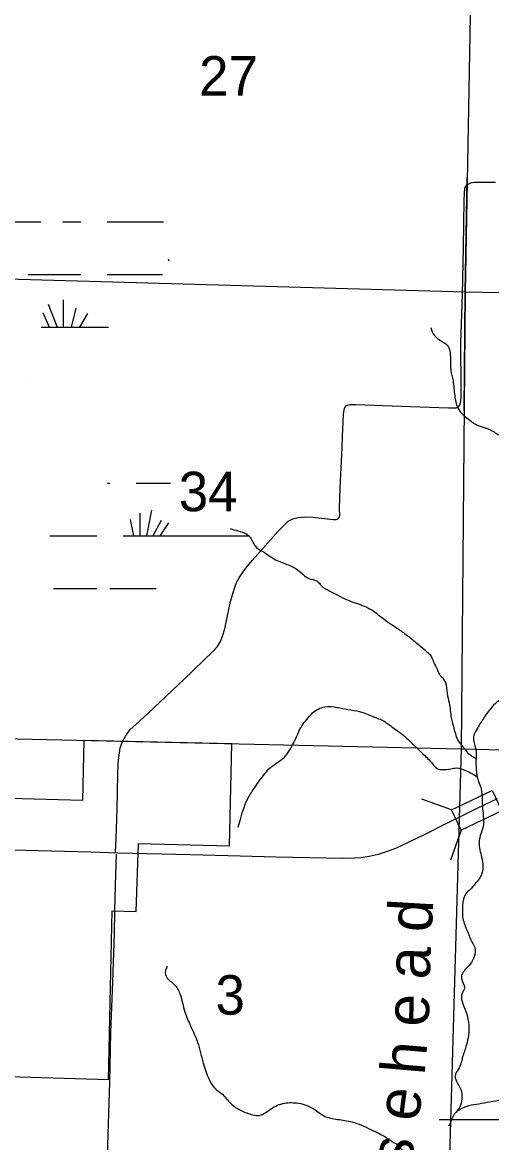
# Model space of a CAD drawing. Extents: x 1219626 to 1426462, y 456797 to 752399.
# Drawn here: x 1361043 to 1366390, y 715903 to 728662 of the extents above; entities that cross this region are included whole.
import ezdxf

# ---------------------------------------------------------------- set-up
doc = ezdxf.new("R2010")
doc.units = 0
for name, color, linetype in [('Bridges', 7, 'Continuous'), ('Connecting Roads', 7, 'Continuous'), ('Local Roads Improved', 7, 'Continuous'), ('Local Roads Paved', 7, 'Continuous'), ('Masks', 7, 'Continuous'), ('Narrow River Creek and Branch and Slough', 7, 'Continuous'), ('Narrow River Creek and Branch and Slough Text', 7, 'Continuous'), ('Section Lines', 7, 'Continuous'), ('Section Numbers', 7, 'Continuous'), ('State Routes Highway Center Lines', 7, 'Continuous'), ('Swamps', 7, 'Continuous')]:
    doc.layers.add(name, color=color, linetype=linetype)

msp = doc.modelspace()

# ---------------------------------------------------------------- linework, layer by layer
at = {"layer": 'Bridges'}
for p, q in [((1365934, 719693), (1365593, 719815)), ((1366043, 719462), (1365922, 719121))]:
    msp.add_line(p, q, dxfattribs=at)
msp.add_lwpolyline([(1365934, 719693), (1366397, 719912), (1366506, 719681), (1366043, 719462)], close=True, dxfattribs=at)
at = {"layer": 'Connecting Roads'}
for points in [[(1362105, 719212), (1362110, 719368), (1362124, 719706), (1362131, 720096), (1362134, 720208), (1362138, 720259), (1362148, 720342), (1362159, 720400), (1362184, 720471)], [(1362097, 718543), (1362105, 718835), (1362115, 719188)]]:
    msp.add_lwpolyline(points, dxfattribs=at)
at = {"layer": 'Local Roads Improved'}
for points in [[(1364843, 724308), (1365467, 724287), (1365900, 724272), (1365986, 724273), (1366013, 724285), (1366029, 724302), (1366037, 724328), (1366044, 724382), (1366042, 724487), (1366039, 725010), (1366057, 725562), (1366069, 726096), (1366079, 726642), (1366084, 726775), (1366106, 726812), (1366155, 726836), (1366196, 726844), (1366434, 726843)], [(1362007, 715464), (1362019, 715998), (1362039, 716589), (1362049, 717155), (1362072, 717734), (1362091, 718284), (1362097, 718543)]]:
    msp.add_lwpolyline(points, dxfattribs=at)
at = {"layer": 'Local Roads Paved'}
msp.add_lwpolyline([(1362184, 720471), (1362217, 720531), (1362273, 720607), (1362334, 720664), (1362471, 720792), (1362885, 721181), (1363212, 721496), (1363268, 721555), (1363306, 721619), (1363325, 721672), (1363350, 721756), (1363367, 721830), (1363416, 722066), (1363444, 722168), (1363463, 722231), (1363482, 722282), (1363512, 722336), (1363542, 722382), (1363586, 722443), (1363666, 722535), (1363958, 722868), (1364021, 722933), (1364072, 722981), (1364126, 723007), (1364186, 723022), (1364260, 723031), (1364348, 723027), (1364518, 723007), (1364585, 723001), (1364617, 723001), (1364635, 723005), (1364652, 723021), (1364661, 723047), (1364658, 723127), (1364664, 723360), (1364686, 723818), (1364690, 723947), (1364703, 724200), (1364708, 724248), (1364717, 724274), (1364738, 724298), (1364761, 724305), (1364783, 724308), (1364843, 724308)], dxfattribs=at)
at = {"layer": 'Masks'}
msp.add_lwpolyline([(1366077, 724239), (1366089, 725590), (1366113, 726895)], dxfattribs=at)
at = {"layer": 'Narrow River Creek and Branch and Slough'}
for points in [[(1365696, 725186), (1365739, 725095), (1365806, 725038), (1365883, 724985), (1365921, 724836), (1365926, 724702), (1365950, 724578), (1365969, 724410), (1366007, 724266), (1366074, 724185), (1366146, 724127), (1366184, 724098), (1366362, 724026), (1366472, 723964), (1366582, 723892), (1366649, 723830), (1366769, 723672), (1366836, 723514), (1366841, 723403), (1366850, 723307), (1366860, 723245), (1366898, 723192), (1366979, 723125), (1367118, 723068), (1367281, 723015), (1367391, 722977), (1367449, 722943), (1367554, 722867), (1367664, 722775), (1367712, 722737), (1367803, 722617), (1367870, 722555), (1367878, 722515)], [(1368403, 723590), (1368374, 723446), (1368324, 723317), (1368230, 723230), (1368094, 723137), (1368015, 723036), (1367986, 722950), (1367979, 722792), (1367986, 722713), (1367943, 722612), (1367878, 722533), (1367878, 722490), (1367849, 722461), (1367799, 722418), (1367749, 722368), (1367670, 722274), (1367605, 722188), (1367562, 722123), (1367490, 722087), (1367404, 722080), (1367346, 722066), (1367296, 722037), (1367210, 722037), (1367167, 721994), (1367145, 721915), (1367138, 721857), (1367052, 721800), (1366980, 721742), (1366915, 721692), (1366872, 721648), (1366843, 721584), (1366793, 721533), (1366772, 721397), (1366750, 721332), (1366714, 721289), (1366664, 721282), (1366606, 721303), (1366570, 721282), (1366534, 721152), (1366534, 721059), (1366520, 720980), (1366455, 720922), (1366376, 720843), (1366297, 720735), (1366218, 720606), (1366182, 720520), (1366208, 720392), (1366211, 720246), (1366218, 720117), (1366240, 720016), (1366269, 719937), (1366283, 719801), (1366290, 719678), (1366297, 719599), (1366297, 719527), (1366269, 719427), (1366247, 719319), (1366276, 719154), (1366290, 719046), (1366269, 718945), (1366204, 718852), (1366146, 718787), (1366096, 718737), (1366060, 718607), (1366067, 718435), (1366118, 718298), (1366168, 718183), (1366197, 718126), (1366190, 718018), (1366161, 717953), (1366096, 717881), (1366046, 717773), (1366082, 717665), (1366053, 717601), (1366053, 717511), (1366096, 717396), (1366125, 717274), (1366125, 717123), (1366103, 717015), (1366060, 716879), (1366010, 716735), (1365974, 716663), (1366003, 716577), (1366046, 716483), (1366046, 716375), (1366017, 716289), (1365974, 716239), (1365938, 716174), (1365902, 716095), (1365902, 716102)], [(1363411, 722899), (1363497, 722870), (1363602, 722832), (1363674, 722736), (1363708, 722683), (1363799, 722626), (1363875, 722573), (1364024, 722501), (1364153, 722444), (1364211, 722400), (1364307, 722329), (1364398, 722300), (1364455, 722242), (1364546, 722185), (1364637, 722137), (1364747, 722084), (1364915, 722022), (1365016, 721974), (1365164, 721864), (1365332, 721749), (1365437, 721672), (1365538, 721590), (1365629, 721514), (1365701, 721442), (1365729, 721375), (1365772, 721289), (1365792, 721241), (1365815, 721212), (1365863, 721145), (1365883, 721020), (1365906, 720910), (1365930, 720742), (1365959, 720622), (1365983, 720541), (1366002, 720493), (1366074, 720397), (1366117, 720344), (1366165, 720306), (1366210, 720277)], [(1363502, 719494), (1363531, 719599), (1363569, 719719), (1363617, 719830), (1363693, 719949), (1363746, 720026), (1363871, 720175), (1364029, 720294), (1364091, 720376), (1364177, 720548), (1364230, 720654), (1364283, 720721), (1364350, 720798), (1364489, 720865), (1364632, 720860), (1364752, 720836), (1364886, 720812), (1365039, 720755), (1365164, 720702), (1365265, 720630), (1365370, 720553), (1365471, 720462), (1365624, 720314), (1365729, 720203), (1365772, 720160), (1365835, 720151), (1365926, 720160), (1365988, 720170), (1366093, 720141), (1366165, 720107), (1366226, 720070)], [(1365997, 716265), (1366131, 716324), (1366246, 716346), (1366369, 716367), (1366505, 716396), (1366598, 716425), (1366706, 716446), (1366821, 716403), (1366907, 716346), (1367015, 716259), (1367080, 716209), (1367166, 716144), (1367209, 716087), (1367252, 716022), (1367317, 715965), (1367461, 715929), (1367669, 715950), (1367863, 715979), (1368043, 715993), (1368244, 715957), (1368452, 715943), (1368653, 715943), (1368790, 715986), (1368926, 716072), (1369034, 716108), (1369135, 716180), (1369199, 716238), (1369307, 716310), (1369379, 716389), (1369458, 716518), (1369530, 716640), (1369609, 716755), (1369695, 716885), (1369738, 717000), (1369767, 717136), (1369767, 717259), (1369796, 717323), (1369889, 717424), (1369925, 717589), (1369940, 717704), (1370019, 717827), (1370184, 718064), (1370292, 718215), (1370349, 718337), (1370428, 718438), (1370471, 718596), (1370507, 718754), (1370522, 718912), (1370536, 718962), (1370565, 719013), (1370579, 719086)], [(1360882, 718576), (1360788, 718576), (1360559, 718591), (1360436, 718591), (1360350, 718555), (1360264, 718468), (1360185, 718397), (1360113, 718317), (1360005, 718260), (1359912, 718210), (1359854, 718131), (1359790, 717980), (1359718, 717850), (1359660, 717670), (1359632, 717555), (1359596, 717469), (1359517, 717325), (1359452, 717203), (1359395, 717023), (1359373, 716901), (1359387, 716801), (1359481, 716650), (1359632, 716348), (1359711, 716182), (1359739, 716096), (1359797, 715995), (1359840, 715945), (1359948, 715794), (1359984, 715729), (1360020, 715607), (1360012, 715463), (1360020, 715276), (1360048, 715147), (1360106, 715046), (1360185, 714903), (1360221, 714802), (1360235, 714680), (1360214, 714394), (1360192, 714308), (1360120, 714179), (1360063, 713984), (1360034, 713848), (1360034, 713668), (1360063, 713431), (1360099, 713351), (1360120, 713264), (1360149, 713113), (1360206, 712962), (1360214, 712826), (1360149, 712668), (1360127, 712553), (1360156, 712394), (1360214, 712294), (1360271, 712207), (1360278, 712092), (1360336, 711956), (1360444, 711812), (1360487, 711690), (1360559, 711575), (1360616, 711496), (1360652, 711388), (1360659, 711266), (1360709, 711230), (1360745, 711143), (1360745, 711079), (1360796, 711000), (1360846, 710921), (1360860, 710834), (1360932, 710748), (1360990, 710669), (1361004, 710554), (1361033, 710489), (1361090, 710381), (1361155, 710223), (1361191, 710108), (1361227, 710008), (1361263, 709808), (1361241, 709607), (1361191, 709384), (1361148, 709226), (1361220, 709046), (1361284, 708946), (1361363, 708816), (1361428, 708751), (1361500, 708701), (1361557, 708622), (1361600, 708572), (1361626, 708555)], [(1362694, 717907), (1362672, 717863), (1362694, 717777), (1362730, 717741), (1362773, 717705), (1362838, 717597), (1362895, 717389), (1362960, 717231), (1363039, 717044), (1363104, 716807), (1363168, 716627), (1363233, 716526), (1363312, 716462), (1363420, 716347), (1363520, 716275), (1363650, 716224), (1363729, 716210), (1363858, 716275), (1364009, 716347), (1364167, 716354), (1364347, 716296), (1364476, 716210), (1364634, 716167), (1364799, 716138), (1365015, 716052), (1365194, 715958), (1365281, 715901), (1365345, 715858), (1365360, 715829), (1365424, 715764), (1365489, 715714), (1365539, 715700), (1365597, 715628), (1365676, 715599), (1365769, 715577), (1365812, 715563)]]:
    msp.add_spline(points, degree=3, dxfattribs=at)
at = {"layer": 'Section Lines'}
for p, q in [((1366176, 730383), (1366089, 725590)), ((1366089, 725590), (1360866, 725736)), ((1366089, 725590), (1366044, 720386)), ((1371411, 725488), (1366089, 725590)), ((1360815, 720504), (1366044, 720386)), ((1361745, 720483), (1361727, 719801)), ((1363430, 720445), (1361745, 720483)), ((1363404, 719282), (1363430, 720445)), ((1366044, 720386), (1365890, 715094)), ((1366044, 720386), (1371259, 720272)), ((1361727, 719801), (1360275, 719838)), ((1362339, 718535), (1362368, 719310)), ((1362368, 719310), (1363404, 719282)), ((1362024, 716620), (1362067, 718544)), ((1362067, 718544), (1362339, 718535)), ((1359401, 716703), (1362024, 716620))]:
    msp.add_line(p, q, dxfattribs=at)
at = {"layer": 'State Routes Highway Center Lines'}
msp.add_lwpolyline([(1366453, 719819), (1366375, 719782), (1366220, 719708), (1366048, 719622), (1365900, 719548), (1365614, 719406), (1365293, 719253), (1365189, 719215), (1365097, 719186), (1364993, 719162), (1364898, 719148), (1364832, 719141), (1364698, 719139), (1363935, 719154), (1363523, 719166), (1362959, 719181), (1362132, 719200), (1361824, 719209), (1360774, 719236)], dxfattribs=at)
at = {"layer": 'Swamps'}
for p, q in [((1362008, 726392), (1362608, 726392)), ((1361108, 725792), (1361708, 725792)), ((1362008, 725792), (1362608, 725792)), ((1361507, 725503), (1361507, 725192)), ((1361338, 725454), (1361441, 725192)), ((1361652, 725406), (1361598, 725192)), ((1361277, 725358), (1361348, 725192)), ((1361785, 725346), (1361695, 725192)), ((1362515, 723108), (1362456, 722813)), ((1362273, 722999), (1362310, 722813)), ((1362382, 723072), (1362382, 722813)), ((1362624, 722987), (1362530, 722812)), ((1362708, 722963), (1362609, 722814)), ((1361591, 722813), (1361891, 722813)), ((1361591, 722213), (1361891, 722213)), ((1365791, 716166), (1366241, 716166)), ((1366241, 716166), (1366541, 716166))]:
    msp.add_line(p, q, dxfattribs=at)
for points in [[(1360208, 726392), (1361254, 726392)], [(1361499, 726392), (1361708, 726392)], [(1362608, 726392), (1362651, 726392)], [(1362716, 725944), (1362708, 725966)], [(1362608, 725792), (1362641, 725792)], [(1361258, 725192), (1362025, 725192)], [(1361108, 724592), (1361108, 724592)], [(1362011, 723413), (1362041, 723413)], [(1362341, 723413), (1362729, 723413)], [(1361354, 722813), (1361591, 722813)], [(1362191, 722813), (1363630, 722813)], [(1361398, 722213), (1361591, 722213)], [(1362041, 722213), (1362569, 722213)]]:
    msp.add_lwpolyline(points, dxfattribs=at)

# ---------------------------------------------------------------- texts
at = {"layer": 'Narrow River Creek and Branch and Slough Text'}
for s, rotation, p in [('d', 86.6532, (1365705, 718291)), ('a', 87.7263, (1365684, 717756)), ('e', 88.9281, (1365675, 717221)), ('h', 85.1185, (1365626, 716664)), ('e', 82.6431, (1365556, 716133)), ('s', 80.8729, (1365471, 715604))]:
    msp.add_text(s, height=500, rotation=rotation, dxfattribs=at).set_placement(p)
at = {"layer": 'Section Numbers'}
msp.add_text('27', height=450, dxfattribs=at).set_placement((1363057, 727828))
for s, p in [('34', (1362825, 723094)), ('3', (1363244, 717360))]:
    msp.add_text(s, height=450, rotation=0, dxfattribs=at).set_placement(p)

doc.saveas('drawing.dxf')
